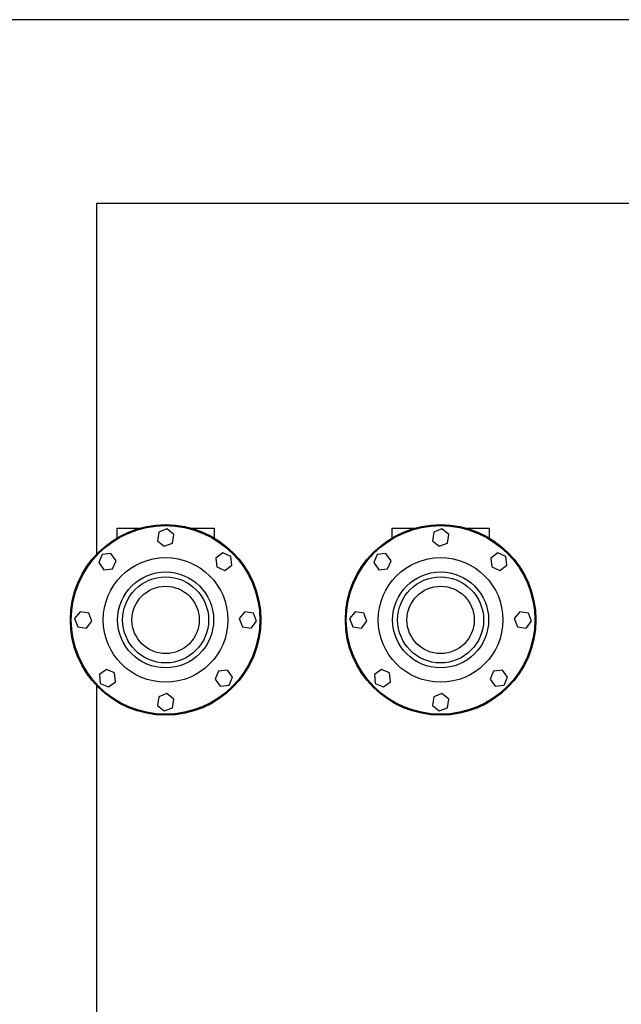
# Model space of a CAD drawing. Header units: inches. Extents: x 36 to 1719, y -84 to 1122.
# Tile 520 of 558: x 956 to 982, y 856 to 898. Entities that reach past the tile are written whole.
import ezdxf

# ---------------------------------------------------------------- set-up
doc = ezdxf.new("R2010")
doc.units = ezdxf.units.IN
doc.header["$LTSCALE"] = 48
doc.header["$MEASUREMENT"] = 0
doc.layers.add('Visible (ANSI)', color=7, linetype='Continuous', lineweight=30)

msp = doc.modelspace()

# ---------------------------------------------------------------- linework, layer by layer
at = {"layer": 'Visible (ANSI)'}
for p, q in [((1046.91768, 898.4914), (785.97918, 898.4914)), ((959.41768, 875.18043), (959.41768, 890.4914)), ((959.41768, 890.4914), (1003.41768, 890.4914)), ((960.29268, 876.3039), (961.28878, 876.3039)), ((960.29268, 876.3039), (960.29268, 875.87584)), ((962.11943, 876.1363), (962.06188, 875.75868)), ((962.47524, 876.27526), (962.11943, 876.1363)), ((962.77348, 876.03661), (962.47524, 876.27526)), ((962.71593, 875.659), (962.77348, 876.03661)), ((963.54658, 876.3039), (964.54268, 876.3039)), ((964.54268, 876.3039), (964.54268, 875.87584)), ((972.29268, 876.3039), (973.28878, 876.3039)), ((972.29268, 876.3039), (972.29268, 875.87584)), ((974.11943, 876.1363), (974.06188, 875.75868)), ((974.47524, 876.27526), (974.11943, 876.1363)), ((974.77348, 876.03661), (974.47524, 876.27526)), ((974.71593, 875.659), (974.77348, 876.03661)), ((975.54658, 876.3039), (976.54268, 876.3039)), ((976.54268, 876.3039), (976.54268, 875.87584)), ((962.06188, 875.75868), (962.36013, 875.52003)), ((962.36013, 875.52003), (962.71593, 875.659)), ((974.06188, 875.75868), (974.36013, 875.52003)), ((974.36013, 875.52003), (974.71593, 875.659)), ((959.6502, 875.15277), (959.49687, 874.80292)), ((960.02984, 875.19492), (959.6502, 875.15277)), ((960.25616, 874.8872), (960.02984, 875.19492)), ((964.91671, 875.22471), (964.60899, 874.99839)), ((965.26656, 875.07138), (964.91671, 875.22471)), ((965.3087, 874.69174), (965.26656, 875.07138)), ((971.6502, 875.15277), (971.49687, 874.80292)), ((972.02984, 875.19492), (971.6502, 875.15277)), ((972.25616, 874.8872), (972.02984, 875.19492)), ((976.91671, 875.22471), (976.60899, 874.99839)), ((977.26656, 875.07138), (976.91671, 875.22471)), ((977.3087, 874.69174), (977.26656, 875.07138)), ((959.49687, 874.80292), (959.72319, 874.49521)), ((960.10283, 874.53735), (960.25616, 874.8872)), ((964.60899, 874.99839), (964.65114, 874.61875)), ((965.00099, 874.46542), (965.3087, 874.69174)), ((971.49687, 874.80292), (971.72319, 874.49521)), ((972.10283, 874.53735), (972.25616, 874.8872)), ((976.60899, 874.99839), (976.65114, 874.61875)), ((977.00099, 874.46542), (977.3087, 874.69174)), ((959.72319, 874.49521), (960.10283, 874.53735)), ((964.65114, 874.61875), (965.00099, 874.46542)), ((971.72319, 874.49521), (972.10283, 874.53735)), ((976.65114, 874.61875), (977.00099, 874.46542)), ((958.68497, 872.6597), (958.44632, 872.36145)), ((959.06258, 872.60215), (958.68497, 872.6597)), ((959.20155, 872.24634), (959.06258, 872.60215)), ((965.87247, 872.6597), (965.63382, 872.36145)), ((966.25008, 872.60215), (965.87247, 872.6597)), ((966.38905, 872.24634), (966.25008, 872.60215)), ((970.68497, 872.6597), (970.44632, 872.36145)), ((971.06258, 872.60215), (970.68497, 872.6597)), ((971.20155, 872.24634), (971.06258, 872.60215)), ((977.87247, 872.6597), (977.63382, 872.36145)), ((978.25008, 872.60215), (977.87247, 872.6597)), ((978.38905, 872.24634), (978.25008, 872.60215)), ((958.44632, 872.36145), (958.58528, 872.00565)), ((958.9629, 871.9481), (959.20155, 872.24634)), ((965.63382, 872.36145), (965.77278, 872.00565)), ((966.1504, 871.9481), (966.38905, 872.24634)), ((970.44632, 872.36145), (970.58528, 872.00565)), ((970.9629, 871.9481), (971.20155, 872.24634)), ((977.63382, 872.36145), (977.77278, 872.00565)), ((978.1504, 871.9481), (978.38905, 872.24634)), ((958.58528, 872.00565), (958.9629, 871.9481)), ((965.77278, 872.00565), (966.1504, 871.9481)), ((970.58528, 872.00565), (970.9629, 871.9481)), ((977.77278, 872.00565), (978.1504, 871.9481)), ((959.83438, 870.14238), (959.52666, 869.91606)), ((959.52666, 869.91606), (959.56881, 869.53642)), ((960.18423, 869.98905), (959.83438, 870.14238)), ((960.22637, 869.60941), (960.18423, 869.98905)), ((964.73253, 870.07044), (964.5792, 869.72059)), ((965.11217, 870.11259), (964.73253, 870.07044)), ((965.33849, 869.80487), (965.11217, 870.11259)), ((971.83438, 870.14238), (971.52666, 869.91606)), ((971.52666, 869.91606), (971.56881, 869.53642)), ((972.18423, 869.98905), (971.83438, 870.14238)), ((972.22637, 869.60941), (972.18423, 869.98905)), ((976.73253, 870.07044), (976.5792, 869.72059)), ((977.11217, 870.11259), (976.73253, 870.07044)), ((977.33849, 869.80487), (977.11217, 870.11259)), ((959.56881, 869.53642), (959.91866, 869.38309)), ((959.91866, 869.38309), (960.22637, 869.60941)), ((964.5792, 869.72059), (964.80552, 869.41288)), ((965.18516, 869.45502), (965.33849, 869.80487)), ((971.56881, 869.53642), (971.91866, 869.38309)), ((971.91866, 869.38309), (972.22637, 869.60941)), ((976.5792, 869.72059), (976.80552, 869.41288)), ((977.18516, 869.45502), (977.33849, 869.80487)), ((959.41768, 853.13131), (959.41768, 869.42737)), ((962.47524, 869.08776), (962.11943, 868.9488)), ((962.77348, 868.84911), (962.47524, 869.08776)), ((964.80552, 869.41288), (965.18516, 869.45502)), ((974.47524, 869.08776), (974.11943, 868.9488)), ((974.77348, 868.84911), (974.47524, 869.08776)), ((976.80552, 869.41288), (977.18516, 869.45502)), ((962.11943, 868.9488), (962.06188, 868.57118)), ((962.71593, 868.4715), (962.77348, 868.84911)), ((974.11943, 868.9488), (974.06188, 868.57118)), ((974.71593, 868.4715), (974.77348, 868.84911)), ((962.06188, 868.57118), (962.36013, 868.33253)), ((962.36013, 868.33253), (962.71593, 868.4715)), ((974.06188, 868.57118), (974.36013, 868.33253)), ((974.36013, 868.33253), (974.71593, 868.4715))]:
    msp.add_line(p, q, dxfattribs=at)
for centre, radius in [((962.41768, 872.3039), 4.15625), ((962.41768, 872.3039), 4.11458), ((974.41768, 872.3039), 4.15625), ((974.41768, 872.3039), 4.11458), ((962.41768, 872.3039), 2.71875), ((974.41768, 872.3039), 2.71875), ((962.41768, 872.3039), 2.09375), ((974.41768, 872.3039), 2.09375), ((962.41768, 872.3039), 1.875), ((962.41768, 872.3039), 1.46875), ((974.41768, 872.3039), 1.875), ((974.41768, 872.3039), 1.46875)]:
    msp.add_circle(centre, radius, dxfattribs=at)

doc.saveas('drawing.dxf')
